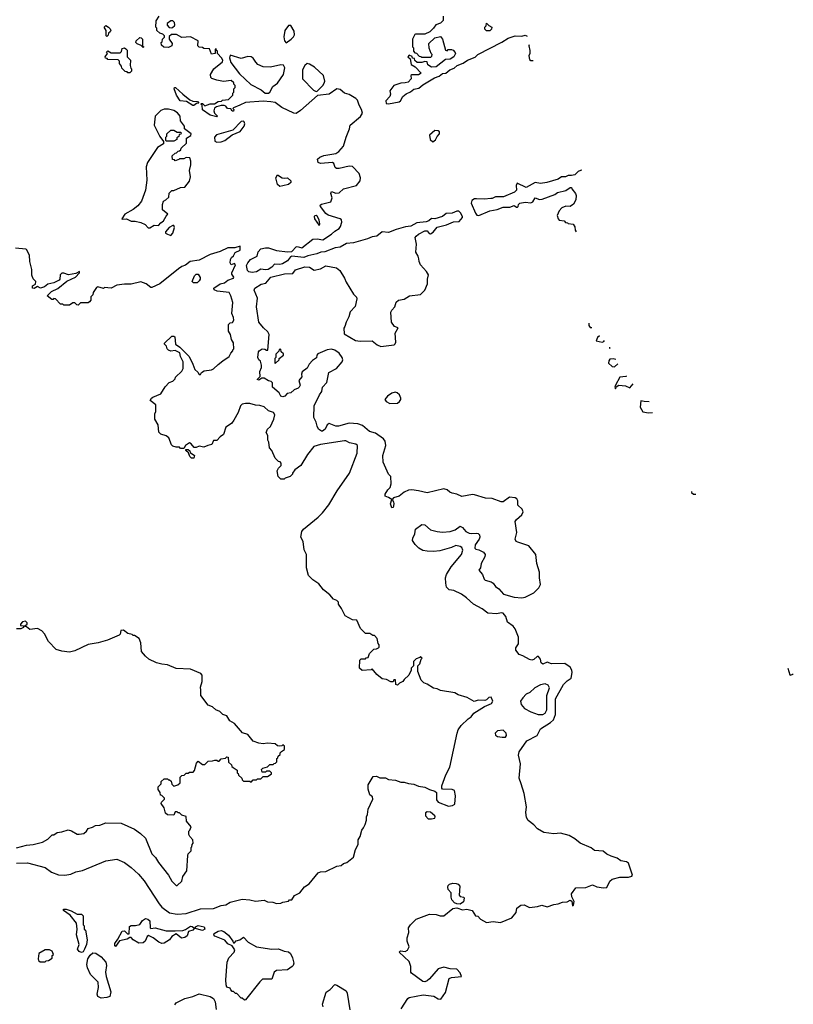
# Model space of a CAD drawing. Extents: x 1861455 to 2058065, y 200073 to 437907.
# Tile 554 of 574: x 2029603 to 2036630, y 376443 to 385382. Entities that reach past the tile are written whole.
import ezdxf

# ---------------------------------------------------------------- set-up
doc = ezdxf.new("R2010")
doc.units = 0

msp = doc.modelspace()

# ---------------------------------------------------------------- linework, layer by layer
at = {"layer": '0CON05XD'}
for points in [[(2031603.9, 384606.1), (2031545, 384580), (2031540, 384575), (2031547.5, 384565), (2031545, 384550), (2031535, 384550), (2031522.5, 384572.5), (2031492.5, 384575), (2031476, 384596), (2031462.3, 384602.3), (2031435, 384604), (2031390, 384590), (2031372, 384578), (2031366.2, 384555), (2031373.8, 384533.8), (2031400, 384505), (2031395, 384500), (2031335, 384513.8), (2031265, 384563.3), (2031260, 384605), (2031250, 384615), (2031255, 384620), (2031265, 384620), (2031285, 384600), (2031335, 384617.5), (2031371.7, 384618.3), (2031405, 384637.5), (2031437, 384643), (2031445, 384650), (2031501.7, 384658.3), (2031540, 384695), (2031540, 384715), (2031550, 384725), (2031550, 384755), (2031560, 384765), (2031560, 384785), (2031550, 384795), (2031548.3, 384808.3), (2031525, 384830), (2031455, 384820), (2031393, 384833), (2031348.3, 384848.3), (2031338.3, 384858.3), (2031336.7, 384885), (2031366.7, 384935), (2031445, 385000), (2031447.5, 385015), (2031437.5, 385035), (2031400, 385075), (2031400, 385095), (2031391.7, 385101.7), (2031388.3, 385118.3), (2031380, 385115), (2031380, 385075), (2031345, 385070), (2031328.3, 385118.3), (2031275, 385120), (2031265, 385130), (2031233, 385133), (2031222.5, 385145), (2031225, 385190), (2031155, 385227.5), (2031075, 385220), (2031027, 385247), (2030983, 385247), (2030961.7, 385228.3), (2030960, 385205), (2030990, 385165), (2030987, 385143), (2030955, 385130), (2030913, 385133), (2030891.7, 385151.7), (2030890, 385175), (2030898.3, 385181.7), (2030900, 385205), (2030918.3, 385221.7), (2030920, 385235), (2030905, 385250), (2030875, 385260), (2030850, 385285), (2030850, 385305), (2030840, 385315), (2030841.7, 385371.7), (2030870, 385415)], [(2030985, 385307.5), (2030995, 385312.5), (2031010, 385325), (2031012.5, 385335), (2031010, 385355), (2030995, 385370), (2030975, 385370), (2030941.7, 385348.3), (2030941.7, 385331.7), (2030961.7, 385311.7), (2030985, 385307.5)], [(2033450, 385415), (2033450, 385375), (2033425, 385350), (2033383.6, 385336.4), (2033362.5, 385305), (2033328.3, 385271.7), (2033285, 385250), (2033265, 385250)], [(2033875, 385280), (2033845, 385280), (2033830, 385295), (2033830, 385315), (2033840, 385325), (2033845, 385350), (2033865, 385330), (2033892.5, 385315), (2033890, 385295), (2033875, 385280)], [(2030395, 385230), (2030390, 385235), (2030390, 385285), (2030370, 385315), (2030385, 385330), (2030410, 385315), (2030425, 385300), (2030430, 385285), (2030425, 385270), (2030411.7, 385258.3), (2030408.3, 385241.7), (2030395, 385230)], [(2032025, 385172.5), (2032070, 385205), (2032090, 385225), (2032100, 385245), (2032097, 385277), (2032065, 385330), (2032045, 385330), (2032013.3, 385285), (2032003.3, 385225), (2032008.3, 385188.3), (2032025, 385172.5)], [(2030725, 385130), (2030708.3, 385148.3), (2030671.7, 385161.7), (2030660, 385175), (2030661.7, 385188.3), (2030695, 385220), (2030708.3, 385218.3), (2030720, 385205), (2030720, 385140), (2030730, 385135), (2030725, 385130)], [(2033265, 385250), (2033198.3, 385251.7), (2033191.7, 385248.3), (2033172.5, 385205), (2033172.5, 385135), (2033180, 385125), (2033180, 385095), (2033191.7, 385081.7), (2033208.3, 385078.3), (2033231.7, 385051.7), (2033248.3, 385048.3), (2033255, 385040), (2033338.3, 385041.7), (2033348.3, 385051.7), (2033350, 385065), (2033340, 385075), (2033323, 385123), (2033320, 385165), (2033375, 385217.5), (2033425, 385230), (2033442.5, 385205), (2033470, 385105), (2033485, 385100), (2033495, 385110), (2033525, 385110), (2033540, 385105), (2033560, 385085), (2033562.5, 385075), (2033547.5, 385045), (2033515, 385023.5), (2033471.2, 385018.8), (2033385, 384953.8), (2033345, 384950), (2033311.7, 384971.7), (2033305, 385000), (2033285, 385002.5), (2033255, 384992.5), (2033213, 384993), (2033191.7, 385011.7), (2033188.3, 385028.3), (2033171.7, 385031.7), (2033168.3, 385048.3), (2033141.7, 385058.3), (2033130, 385045), (2033150, 385025), (2033160, 384975), (2033195, 384952.5), (2033250, 384895), (2033225, 384881.2), (2033165, 384882.5), (2033157.5, 384875), (2033160, 384845), (2033131.2, 384815), (2033105, 384807.1), (2033065, 384805.8), (2033003.3, 384785), (2032966.7, 384735), (2032972.5, 384705), (2032967, 384683), (2032930, 384645), (2032931.7, 384621.7), (2032955, 384617.5), (2033050, 384635), (2033063.6, 384646.4), (2033084.3, 384685), (2033115, 384709.1), (2033153.7, 384726.3), (2033185, 384750), (2033230.5, 384759.5), (2033265, 384790.8), (2033370, 384855), (2033412.3, 384867.7), (2033445, 384892), (2033475, 384897.1), (2033511.2, 384925), (2033549.4, 384940.6), (2033576.2, 384965), (2033632.5, 384987.5), (2033670, 385015), (2033739.2, 385040.8), (2033765, 385066), (2033982.9, 385177.1), (2034040, 385215), (2034105, 385236.2), (2034165, 385232.5), (2034195, 385240), (2034211.7, 385231.6)], [(2030605, 384900), (2030585, 384900), (2030578.3, 384908.3), (2030561.7, 384911.7), (2030531.7, 384941.7), (2030528.3, 384958.3), (2030510, 384985), (2030510, 385005), (2030498.3, 385018.3), (2030405, 385020), (2030398.3, 385028.3), (2030381.7, 385031.7), (2030380, 385045), (2030400, 385075), (2030391.7, 385088.3), (2030405, 385100), (2030435, 385080), (2030515, 385080), (2030528.3, 385091.7), (2030535, 385120), (2030555, 385127.5), (2030568.3, 385118.3), (2030580, 385105), (2030580, 385045), (2030610, 385015), (2030607.5, 384965), (2030612.5, 384942.5), (2030620, 384935), (2030620, 384915), (2030605, 384900)], [(2034232.5, 385153.9), (2034226.7, 385145), (2034237, 385103), (2034237.5, 385075), (2034227.5, 385055), (2034235, 385020), (2034245, 385012.5), (2034267.3, 385010.4)], [(2031865, 384713.3), (2031876.1, 384723.9), (2031902.5, 384775), (2031945, 384806.7), (2032000, 384885), (2032012.5, 384945), (2031999.3, 384969.3), (2031975, 384973.3), (2031880.4, 384949.5), (2031815, 384952.9), (2031767.5, 384975), (2031747.5, 384995), (2031725, 385032.5), (2031705, 385043.3), (2031675, 385046.2), (2031615, 385028.8), (2031515, 385060), (2031510, 385035), (2031521.7, 384991.7), (2031600.4, 384890.5), (2031704.2, 384794.2), (2031796.1, 384746.1), (2031833.9, 384713.9), (2031865, 384713.3)], [(2032295, 384730), (2032305, 384732.5), (2032357.5, 384785), (2032370, 384805), (2032376.2, 384825), (2032364.1, 384874.1), (2032280.4, 384950.5), (2032235, 384978.8), (2032215, 384982.5), (2032192.5, 384965), (2032173.6, 384926.4), (2032173.8, 384845), (2032272.3, 384742.3), (2032295, 384730)], [(2031185, 384603.3), (2031175, 384603.3), (2031118, 384638), (2031061.2, 384645), (2031027.5, 384695), (2031007.5, 384755), (2031010, 384765), (2031020, 384765), (2031084.1, 384704.1), (2031150, 384655), (2031175, 384642.5), (2031218.3, 384638.3), (2031230, 384625), (2031210, 384620), (2031185, 384603.3)], [(2034905, 377501.2), (2034937.7, 377502.3), (2034965, 377561.2), (2034985, 377580), (2035055, 377597.5), (2035133.6, 377596.4), (2035163, 377607), (2035170, 377615), (2035134.1, 377724.1), (2035115.8, 377735.8), (2035065, 377746.2), (2035029.6, 377769.5), (2034975, 377786.7), (2034936.1, 377806.1), (2034903.5, 377833.5), (2034825, 377840), (2034795, 377864.2), (2034694.6, 377904.6), (2034645, 377946), (2034595.5, 377975.6), (2034515, 377995.7), (2034455, 377992), (2034365, 378003.1), (2034307.4, 378037.4), (2034275, 378073.3), (2034222.3, 378112.3), (2034207.7, 378137.7), (2034200, 378185), (2034207.5, 378235), (2034185.5, 378355.5), (2034158.6, 378445), (2034140, 378495), (2034152, 378625), (2034135.7, 378705), (2034140, 378735), (2034211.2, 378835), (2034305, 378883.1), (2034332.9, 378945), (2034425, 379002.2), (2034453.2, 379026.8), (2034470.4, 379075), (2034471.1, 379215), (2034543.5, 379345), (2034575, 379380.8), (2034612, 379405), (2034621.9, 379455), (2034620, 379475), (2034604.5, 379504.5), (2034555, 379538.1), (2034435, 379532.5), (2034395, 379548.8), (2034355, 379530.8), (2034341.5, 379541.5), (2034334.5, 379575), (2034315, 379600.5), (2034305, 379601.5), (2034275, 379573.3), (2034255, 379568), (2034235, 379572.5), (2034175, 379605.8), (2034139.7, 379619.7), (2034108.8, 379658.8), (2034109.7, 379680.3), (2034133.1, 379715), (2034135.6, 379775), (2034105, 379852.5), (2034086.7, 379875), (2034035, 379913.3), (2034018, 379965), (2033995, 379992.5), (2033976.1, 379996.1), (2033937, 379987), (2033856.7, 379995), (2033804.2, 380034.2), (2033725, 380076.7), (2033663.3, 380133.3), (2033616.8, 380166.7), (2033548.3, 380198.3), (2033505, 380207.1), (2033480.7, 380230.7), (2033472.9, 380265), (2033472.5, 380315), (2033480.8, 380345), (2033522.5, 380415), (2033616.2, 380525), (2033629.2, 380565), (2033620, 380590), (2033605, 380600), (2033565, 380607.1), (2033525, 380588.6), (2033420, 380560), (2033362.8, 380552.8), (2033305, 380556.7), (2033265, 380563.1), (2033230, 380585), (2033196.6, 380616.6), (2033170.9, 380655), (2033173.1, 380675), (2033192.1, 380715), (2033198.1, 380755), (2033255, 380798), (2033285, 380796.2), (2033335, 380750), (2033394.1, 380734.1), (2033445, 380729.2), (2033515, 380736), (2033559.6, 380750.5), (2033605, 380782.5), (2033625, 380771.2), (2033655, 380735.8), (2033685, 380721.4), (2033705, 380715.7), (2033751.2, 380721.2), (2033767.7, 380717.7), (2033781.2, 380705), (2033784, 380685), (2033777.5, 380665), (2033742, 380615), (2033738, 380585), (2033747.5, 380575), (2033775, 380569.2), (2033816.9, 380546.9), (2033830.5, 380525), (2033828.8, 380505), (2033794.7, 380445), (2033789.5, 380405), (2033774.3, 380385), (2033808.2, 380345), (2033822.2, 380302.2), (2033832.6, 380292.6), (2033885, 380277.5), (2033905, 380265.5), (2033926.2, 380236.2), (2033956.2, 380215), (2033997.5, 380165), (2034095, 380138), (2034165, 380132.5), (2034195, 380139.2), (2034275, 380178), (2034320, 380225), (2034334.2, 380255), (2034325.5, 380315), (2034325.8, 380365), (2034301.2, 380445), (2034292, 380525), (2034226.7, 380605), (2034127.3, 380637.3), (2034113.8, 380645), (2034104, 380665), (2034118.8, 380725), (2034104, 380826), (2034116.7, 380845), (2034165, 380887.1), (2034177.9, 380915), (2034168.9, 380938.9), (2034127.5, 380975), (2034127.1, 381015), (2034120.5, 381030.5), (2034105, 381040.6), (2034052.3, 381047.7), (2033996.1, 381003.9), (2033976.1, 381003.9), (2033895, 381034), (2033835, 381039.2), (2033735, 381069.2), (2033715, 381072), (2033618.3, 381051.7), (2033574.1, 381074.1), (2033532.5, 381082.5), (2033511.2, 381091.2), (2033485, 381113.8), (2033455, 381121.2), (2033305, 381086.7), (2033225.9, 381105.9), (2033165, 381113.8), (2033135, 381110), (2033096.8, 381093.2), (2033051.2, 381055), (2032998, 381042), (2032987.5, 381025), (2033000, 381005), (2033002.5, 380985), (2032995, 380953.3), (2032985, 380951.2), (2032971.1, 380985), (2032982.5, 381025), (2032955, 381044), (2032922.5, 381055), (2032922.5, 381075), (2032948.8, 381115), (2032970, 381135), (2032978.9, 381168.9), (2032973.3, 381235), (2032955, 381256.7), (2032906.2, 381365), (2032901.2, 381425), (2032928, 381515), (2032923.9, 381553.9), (2032907.7, 381577.7), (2032835, 381627.5), (2032781.7, 381641.7), (2032717, 381697), (2032675, 381712.5), (2032595, 381717.5), (2032498.3, 381691.7), (2032475, 381691.2), (2032413.9, 381716.1), (2032395.9, 381704.1), (2032378, 381665), (2032355, 381647.5), (2032345, 381647.5), (2032316.2, 381665), (2032307, 381693), (2032297.7, 381727.7), (2032275, 381770), (2032278.6, 381875), (2032325.8, 381975), (2032347.5, 382005), (2032353.9, 382046.1), (2032392.6, 382087.4), (2032412.7, 382177.3), (2032482.5, 382215), (2032533.6, 382276.4), (2032538.8, 382295), (2032533.8, 382315), (2032505, 382353.3), (2032465, 382381.2), (2032435, 382390), (2032395, 382384), (2032312.5, 382347.5), (2032303.3, 382335), (2032298.8, 382311.2), (2032262.3, 382287.7), (2032232.5, 382255), (2032215, 382217.5), (2032170, 382185), (2032162.5, 382165), (2032165, 382140), (2032140, 382105), (2032150, 382065), (2032143.3, 382045), (2032132.5, 382035), (2032097.5, 382022.5), (2032067.5, 381995), (2032031.7, 381988.3), (2032012.5, 381965), (2031995, 381957.5), (2031975, 381962.5), (2031960, 381995), (2031900, 382045), (2031900, 382085), (2031888.3, 382098.3), (2031865, 382102.5), (2031825, 382127.5), (2031802.5, 382127.5), (2031775, 382110), (2031760, 382115), (2031787.5, 382142.5), (2031783.6, 382186.4), (2031800, 382225), (2031800, 382245), (2031791.7, 382281.7), (2031775, 382292.5), (2031766.2, 382315), (2031773.3, 382365), (2031777.5, 382375), (2031805, 382392.5), (2031831.7, 382391.7), (2031845, 382380), (2031858.3, 382381.7), (2031870, 382525), (2031857.7, 382547.7), (2031816.7, 382585), (2031776, 382635), (2031753.1, 382775), (2031762.5, 382855), (2031732.5, 382925), (2031740, 382945), (2031798.3, 382981.7), (2031838.9, 382991.1), (2031885, 383045.5), (2032010, 383075), (2032085, 383077.5), (2032110, 383110), (2032195, 383136.9), (2032235, 383134.2), (2032277, 383107), (2032335, 383121.1), (2032385, 383148), (2032479.7, 383129.7), (2032512, 383105), (2032554.2, 383034.2), (2032567.9, 382997.9), (2032635, 382888.8), (2032662.3, 382862.3), (2032666.1, 382846.1), (2032651.7, 382778.3), (2032605, 382730), (2032592.5, 382685), (2032567.5, 382635), (2032557.5, 382595), (2032548.3, 382581.7), (2032550.7, 382530.7), (2032655, 382469.2), (2032695, 382462.9), (2032805, 382465.8), (2032849.6, 382429.5), (2032885, 382413.8), (2033005, 382431.2), (2033015, 382437.5), (2033020, 382455), (2033014, 382535), (2033042.5, 382585), (2033007.7, 382597.7), (2032980, 382635), (2032973.3, 382725), (2032982.5, 382745), (2033010, 382775), (2033021.7, 382818.3), (2033045, 382836.7), (2033095, 382843.3), (2033145, 382876.2), (2033245, 382887.5), (2033282.5, 382925), (2033307.5, 382985), (2033307.5, 383025), (2033316.4, 383066.4), (2033300, 383095), (2033245, 383156.7), (2033232, 383185), (2033229.3, 383210.7), (2033223.9, 383233.9), (2033201.7, 383271.7), (2033209.2, 383345), (2033196.1, 383403.9), (2033203.8, 383415), (2033225, 383435.7), (2033285, 383465.4), (2033305, 383465.7), (2033322.1, 383442.1), (2033335, 383438.9), (2033358.1, 383451.9), (2033395, 383499.2), (2033480.7, 383519.3), (2033545, 383546.6), (2033595, 383550), (2033624.5, 383585), (2033625.6, 383595), (2033607.8, 383627.8), (2033592.1, 383642.1), (2033575, 383643.1), (2033532.5, 383625), (2033478.6, 383621.5), (2033445, 383594.7), (2033375, 383574.7), (2033345, 383575.6), (2033319.4, 383555), (2033295, 383546.8), (2033212.1, 383537.9), (2033155, 383506.7), (2033108.9, 383501.1), (2033022, 383478), (2032955, 383450), (2032895, 383455.6), (2032847.1, 383415), (2032805, 383411.8), (2032763.5, 383393.5), (2032635, 383354.7), (2032571.1, 383348.9), (2032515, 383315.6), (2032468.4, 383311.6), (2032375, 383274.7), (2032339.2, 383270.8), (2032303.3, 383255), (2032221.7, 383238.3), (2032185, 383222.5), (2032075, 383236), (2032062.2, 383227.8), (2032035, 383191.2), (2031990, 383165), (2031965, 383159.5), (2031916.8, 383163.2), (2031894, 383135), (2031861.2, 383115), (2031835, 383110), (2031795, 383115.7), (2031755, 383092.1), (2031715, 383087.5), (2031685, 383091.2), (2031672.5, 383105), (2031665, 383150), (2031675, 383173.3), (2031701.2, 383205), (2031760, 383235), (2031769.2, 383275), (2031795, 383301.2), (2031835, 383311.4), (2031865, 383310), (2031936.9, 383286.9), (2032035, 383274), (2032074.2, 383275.8), (2032115, 383318.8), (2032125, 383321.2), (2032165, 383310), (2032265, 383388.1), (2032305, 383393.1), (2032356.5, 383383.5), (2032435.8, 383434.2), (2032465, 383462), (2032506.2, 383485), (2032518.8, 383505), (2032528.8, 383545), (2032526.7, 383565), (2032514.1, 383574.1), (2032405, 383605.8), (2032385, 383622.9), (2032336, 383685), (2032332.3, 383697.7), (2032345, 383707.5), (2032431.1, 383728.9), (2032440.6, 383765), (2032430.8, 383805), (2032435, 383823.3), (2032475, 383805.6), (2032505, 383809.2), (2032545, 383846.7), (2032663.6, 383876.4), (2032695, 383920), (2032700, 383945), (2032686.7, 383985), (2032625, 384050), (2032595, 384051.2), (2032505, 384030), (2032480.7, 384030.7), (2032469.3, 384039.3), (2032456.7, 384075), (2032444.2, 384084.2), (2032335, 384075.7), (2032315, 384084.2), (2032308, 384115), (2032330, 384135), (2032365, 384150), (2032473.6, 384166.4), (2032502.5, 384185), (2032545, 384232.5), (2032568.8, 384315), (2032600.6, 384389.4), (2032605.7, 384425), (2032698.7, 384501.3), (2032716.1, 384533.9), (2032708.8, 384565), (2032686.7, 384605), (2032671.7, 384651.7), (2032657, 384667), (2032595, 384702), (2032554.3, 384714.3), (2032515, 384748.8), (2032485, 384753.3), (2032414.1, 384705.9), (2032307.3, 384692.7), (2032155, 384556), (2032115, 384529.2), (2032095, 384532), (2031985, 384584), (2031925, 384630), (2031886.1, 384636.1), (2031815, 384642), (2031655, 384630), (2031603.9, 384606.1)], [(2030785, 383491.2), (2030824.4, 383515.6), (2030865.4, 383514.6), (2030885, 383538.6), (2030910.8, 383555), (2030932.9, 383597.1), (2030950, 383615), (2030900, 383655), (2030900, 383705), (2030910, 383735), (2030930, 383745), (2030958.3, 383771.7), (2030961.7, 383808.3), (2030985, 383830), (2031005, 383830), (2031065, 383857.5), (2031105, 383860), (2031146.7, 383915), (2031153.8, 383955), (2031146.1, 384013.9), (2031156.7, 384065), (2031156.7, 384096.7), (2031148.3, 384128.3), (2031115, 384130), (2031095, 384120), (2031055, 384120), (2031048.3, 384111.7), (2031015, 384100), (2031008.3, 384108.3), (2030991.7, 384111.7), (2030990, 384145), (2031015, 384170), (2031028.3, 384171.7), (2031041.7, 384188.3), (2031055, 384190), (2031068.3, 384201.7), (2031070, 384215), (2031118.3, 384261.7), (2031120, 384305), (2031158.3, 384331.7), (2031160, 384345), (2031101.7, 384391.7), (2031100, 384415), (2031063.6, 384463.6), (2031060, 384505), (2031036.7, 384535), (2031005, 384558), (2030955, 384570.6), (2030915, 384570.6), (2030885, 384558.6), (2030834.4, 384505), (2030825.8, 384425), (2030875, 384320), (2030910, 384275), (2030910, 384255), (2030855, 384220), (2030765, 384086.7), (2030751.9, 384045), (2030758.8, 383925), (2030746.7, 383835), (2030711.2, 383735), (2030677.9, 383692.1), (2030635, 383658), (2030560, 383615), (2030530, 383575), (2030535, 383570), (2030575, 383573.3), (2030615, 383553.3), (2030653.6, 383553.6), (2030705, 383541.2), (2030743.6, 383523.6), (2030771.7, 383491.7), (2030785, 383491.2)], [(2031395, 384270), (2031435, 384273.3), (2031467.5, 384285), (2031535, 384337.5), (2031605, 384366.7), (2031643.3, 384415), (2031650, 384435), (2031642.5, 384455), (2031635, 384460), (2031615, 384456.2), (2031540.7, 384379.3), (2031392.5, 384335), (2031372.5, 384315), (2031375, 384280), (2031395, 384270)], [(2031005, 384280), (2030935, 384280), (2030930, 384285), (2030930, 384315), (2030940, 384325), (2030940, 384345), (2030975, 384380), (2031005, 384380), (2031035, 384360), (2031065, 384360), (2031070, 384355), (2031068.3, 384341.7), (2031051.7, 384338.3), (2031048.3, 384321.7), (2031031.7, 384308.3), (2031030, 384295), (2031005, 384280)], [(2033355, 384274.2), (2033380, 384290), (2033395, 384320), (2033416.7, 384345), (2033417.5, 384365), (2033405, 384373.3), (2033374.1, 384375.9), (2033325.8, 384334.2), (2033330.6, 384295), (2033355, 384274.2)], [(2034708.7, 384014.8), (2034696.7, 384013.3), (2034675, 384002.5), (2034645, 383973.8), (2034615, 383965.8), (2034585, 383968), (2034560, 383955), (2034525, 383956.2), (2034495, 383934.5), (2034392.5, 383902.5), (2034335, 383895.8), (2034285, 383904.3), (2034205, 383857.5), (2034123, 383897), (2034113.8, 383875), (2034115.8, 383835), (2034098.8, 383815), (2033997.5, 383775), (2033925.5, 383774.5), (2033895, 383758), (2033882, 383758), (2033825, 383753.1), (2033753.4, 383756.6), (2033735, 383754.2), (2033709.6, 383740.5), (2033705.8, 383715), (2033742.5, 383625), (2033755.7, 383605.7), (2033775, 383603.3), (2033873.8, 383645), (2033941.2, 383658.8), (2033995, 383679.1), (2034055, 383680), (2034095, 383696), (2034115, 383680), (2034125, 383680), (2034131.2, 383685), (2034133.3, 383705), (2034145, 383715.6), (2034195.6, 383725.6), (2034245, 383718), (2034265, 383728.8), (2034284.7, 383765.3), (2034325, 383750), (2034348, 383752), (2034463.9, 383796.1), (2034488.3, 383811.7), (2034565, 383830), (2034605, 383857.5), (2034615, 383857.5), (2034617.5, 383845), (2034650.8, 383805), (2034659.2, 383785), (2034654.1, 383745.9), (2034634.2, 383705.8), (2034605, 383686.2), (2034565, 383688.8), (2034527.5, 383675), (2034503.3, 383645), (2034486.7, 383605), (2034493.3, 383575), (2034505, 383562.5), (2034550, 383555), (2034561.7, 383541.7), (2034578.3, 383538.3), (2034585, 383530), (2034630, 383525), (2034645, 383500), (2034650.3, 383470.3), (2034656.7, 383456)], [(2031965, 383867.1), (2031944.5, 383884.5), (2031930, 383945), (2031945, 383973.8), (2031986.9, 383946.9), (2032005, 383942.5), (2032035, 383947.1), (2032065, 383918), (2032065.4, 383905), (2032045, 383886.2), (2031995, 383873.1), (2031965, 383867.1)], [(2032325, 383512.5), (2032330, 383525), (2032324.2, 383565), (2032305, 383597.1), (2032295, 383604.4), (2032285, 383601.9), (2032279.5, 383595), (2032280, 383575), (2032325, 383512.5)], [(2030975, 383423.3), (2030993.3, 383445), (2031010, 383495), (2031005, 383512.5), (2030995, 383513.3), (2030961.2, 383495), (2030926.7, 383455), (2030927.5, 383445), (2030945, 383433.3), (2030975, 383423.3)], [(2033615, 378973.3), (2033677.5, 379035), (2033705, 379052.5), (2033727.5, 379085), (2033825, 379146.7), (2033890, 379175), (2033902.5, 379195), (2033885, 379230), (2033865, 379227.5), (2033845, 379207.5), (2033829.3, 379200.7), (2033767, 379203), (2033730.7, 379190.7), (2033667.7, 379227.7), (2033585, 379253.3), (2033555, 379270), (2033425, 379292.5), (2033395, 379307.5), (2033363, 379313), (2033305, 379350), (2033275, 379360), (2033250, 379385), (2033220, 379465), (2033220, 379515), (2033237, 379533), (2033250, 379575), (2033260, 379585), (2033245, 379600), (2033238.3, 379591.7), (2033205, 379580), (2033180, 379555), (2033180, 379515), (2033160, 379495), (2033160, 379475), (2033139.3, 379430.7), (2033097, 379393), (2033085, 379372.5), (2033053, 379357), (2033035, 379340), (2033020, 379345), (2033018.3, 379388.3), (2033001.7, 379388.3), (2032995, 379370), (2032975, 379370), (2032935, 379392.5), (2032895, 379397.5), (2032847, 379437), (2032805, 379490), (2032795, 379480), (2032713, 379473), (2032690, 379495), (2032691.7, 379568.3), (2032705, 379580), (2032745, 379580), (2032751.7, 379588.3), (2032768.3, 379591.7), (2032781.7, 379628.3), (2032821.7, 379668.3), (2032845, 379670), (2032861.7, 379678.3), (2032867.5, 379685), (2032867.5, 379705), (2032858.3, 379718.3), (2032850, 379765), (2032825, 379790), (2032811.7, 379791.7), (2032785, 379810), (2032745, 379810), (2032700, 379855), (2032665, 379930), (2032625, 379932.5), (2032560.7, 379970.7), (2032527, 380037), (2032500, 380075), (2032500, 380095), (2032485, 380110), (2032455, 380120), (2032419.3, 380159.3), (2032362.5, 380205), (2032319.3, 380259.3), (2032267.5, 380295), (2032227.5, 380335), (2032210, 380405), (2032207.5, 380525), (2032188.3, 380568.3), (2032177.5, 380645), (2032157.5, 380685), (2032167.5, 380735), (2032182.3, 380757.7), (2032315.7, 380864.3), (2032355, 380903.3), (2032412.3, 380977.7), (2032485.9, 381104.1), (2032600, 381265), (2032670, 381445), (2032672.5, 381515), (2032657.1, 381527.1), (2032599.1, 381539.1), (2032565, 381559.2), (2032555, 381559.2), (2032335, 381525.8), (2032275, 381507.5), (2032216.4, 381433.6), (2032157.5, 381335), (2032103.6, 381296.4), (2032080, 381265), (2032080, 381255), (2032060, 381235), (2032015, 381220), (2032005, 381210), (2031975, 381210), (2031950, 381235), (2031942.5, 381285), (2031955, 381310), (2031980, 381335), (2031980, 381355), (2031968.3, 381368.3), (2031955, 381370), (2031925, 381400), (2031895, 381470), (2031872.5, 381495), (2031867.5, 381545), (2031857.5, 381565), (2031856.4, 381606.4), (2031843.3, 381635), (2031853.3, 381665), (2031880.7, 381689.3), (2031912.5, 381755), (2031922.5, 381795), (2031910, 381815), (2031865, 381830), (2031825, 381866.7), (2031785, 381880), (2031745, 381882.5), (2031695, 381897.5), (2031655, 381897.5), (2031625, 381890), (2031610, 381875), (2031587.5, 381815), (2031550, 381745), (2031527.5, 381715), (2031477, 381683), (2031453.6, 381616.4), (2031426, 381594), (2031395, 381560), (2031365, 381560), (2031350, 381525), (2031313, 381517), (2031275, 381500), (2031235, 381510), (2031205, 381497.5), (2031188.3, 381498.3), (2031161.7, 381531.7), (2031145, 381538.8), (2031110, 381515), (2031095, 381490), (2031065, 381490), (2031055, 381500), (2031025, 381500), (2030995, 381510), (2030983, 381523), (2030957.5, 381585), (2030935, 381602.5), (2030885, 381617.5), (2030868.3, 381638.3), (2030862.5, 381705), (2030830, 381755), (2030830, 381805), (2030840, 381825), (2030840, 381885), (2030790, 381925), (2030800, 381945), (2030813.9, 381956.1), (2030886.4, 381983.6), (2030925, 382050), (2030961.7, 382088.3), (2030995, 382100), (2031015, 382120), (2031020, 382135), (2031075, 382190), (2031087.5, 382215), (2031087.5, 382275), (2031063, 382323), (2031058.3, 382358.3), (2031015, 382377.5), (2030975, 382372.5), (2030955, 382380), (2030943, 382393), (2030938.3, 382418.3), (2030920, 382435), (2030920, 382445), (2030985, 382510), (2031005, 382510), (2031011.7, 382501.7), (2031020, 382435), (2031058.3, 382408.3), (2031142.5, 382325), (2031176.7, 382255), (2031193.3, 382205), (2031221.2, 382181.2), (2031235, 382160), (2031245, 382160), (2031255, 382180), (2031280, 382195), (2031345, 382203.3), (2031365, 382212.5), (2031405, 382252.5), (2031450, 382285), (2031506.4, 382323.6), (2031520, 382355), (2031540, 382375), (2031540, 382385), (2031550, 382395), (2031547, 382447), (2031528.3, 382478.3), (2031517.5, 382525), (2031500, 382555), (2031500, 382615), (2031515, 382630), (2031536.4, 382633.6), (2031547.5, 382655), (2031547, 382677), (2031530, 382715), (2031540, 382815), (2031522.5, 382875), (2031505.7, 382905.7), (2031397.7, 382917.7), (2031370.7, 382930.7), (2031366.7, 382945), (2031425, 382984.3), (2031465, 382991.8), (2031495, 383017.3), (2031545.5, 383035), (2031550, 383045), (2031530.9, 383070.9), (2031529.1, 383085), (2031564.6, 383155), (2031555, 383168.2), (2031525, 383156), (2031516.7, 383175), (2031518.9, 383205), (2031527.4, 383222.6), (2031545, 383236.7), (2031560.9, 383269.1), (2031605, 383290), (2031607.5, 383325), (2031558.8, 383311.2), (2031495, 383312), (2031425, 383276.2), (2031335, 383250), (2031235, 383197.1), (2031152.5, 383185), (2031108.3, 383151.7), (2031075, 383140), (2031045, 383120), (2030875, 382982.5), (2030805, 382950), (2030795, 382950), (2030752.5, 382985), (2030705, 383002), (2030615, 382980), (2030555, 382981.2), (2030487, 382973), (2030433, 382943), (2030375, 382950), (2030365, 382940), (2030313, 382957), (2030300.7, 382949.3), (2030270, 382905), (2030267, 382883), (2030250, 382865), (2030250, 382835), (2030238.3, 382821.7), (2030225, 382810), (2030155, 382810), (2030135, 382790), (2030121.7, 382791.7), (2030105, 382810), (2030085, 382810), (2030055, 382790), (2030005, 382790), (2029995, 382800), (2029975, 382800), (2029928.3, 382848.3), (2029915, 382850), (2029908.3, 382841.7), (2029895, 382840), (2029852.5, 382875), (2029894, 382915), (2029948.7, 382941.3), (2030032.7, 383007.3), (2030110, 383045), (2030147.5, 383085), (2030147, 383097), (2030113.3, 383076.7), (2030045.5, 383064.5), (2030005, 383080.3), (2029985, 383080.4), (2029971.5, 383065), (2029968, 383025), (2029961.9, 383018.1), (2029915, 382992.9), (2029858.9, 382981.1), (2029828.8, 382955), (2029793.8, 382943.8), (2029765, 382960), (2029735, 382940), (2029720, 382945), (2029720, 382965), (2029748.3, 382981.7), (2029750, 383005), (2029725, 383030), (2029713.6, 383063.6), (2029713.6, 383113.6), (2029697, 383187), (2029691.4, 383245), (2029666.7, 383295), (2029658.6, 383298.6), (2029565, 383306.6)], [(2031215, 382992.5), (2031183, 382993), (2031170, 383005), (2031190, 383055), (2031205, 383070), (2031225, 383070), (2031241.7, 383041.7), (2031242.5, 383025), (2031235, 383010), (2031215, 382992.5)], [(2034772.6, 382625.3), (2034774.2, 382604.2), (2034785, 382587.5), (2034799.8, 382587.1)], [(2034870.8, 382510.5), (2034852.5, 382495), (2034840, 382465), (2034895, 382453.3), (2034909.3, 382460.7), (2034914.9, 382469.7)], [(2034961.8, 382408), (2034960, 382400), (2034966.6, 382398.3)], [(2031925, 382260), (2031960, 382295), (2031960, 382305), (2032000, 382335), (2031998.3, 382348.3), (2031980, 382365), (2031975, 382390), (2031961.7, 382388.3), (2031958.3, 382371.7), (2031930, 382345), (2031930, 382315), (2031920, 382305), (2031920, 382265), (2031925, 382260)], [(2035017.5, 382296.6), (2034995, 382303.3), (2034965, 382298.8), (2034953.8, 382285), (2034953, 382263), (2034985, 382231.9), (2035005, 382231.4), (2035037.8, 382255.9)], [(2035115, 382144.8), (2035107.9, 382142.1), (2035055, 382135.6), (2035014, 382065), (2035010, 382045), (2035015, 382030), (2035020.4, 382049.5), (2035045, 382064.3), (2035105, 382056.2), (2035145, 382040), (2035176.3, 382077)], [(2032965, 381896.7), (2033035, 381900), (2033053.3, 381915), (2033066.7, 381935), (2033066.7, 381945), (2033053.3, 381975), (2033033.6, 381993.6), (2033015, 382000), (2032985, 381992.5), (2032945, 381962.5), (2032920, 381935), (2032932.5, 381915), (2032965, 381896.7)], [(2035322.1, 381913.9), (2035275, 381914), (2035245, 381920), (2035238.6, 381865), (2035265, 381822.5), (2035315, 381812.5), (2035350.4, 381816.2)], [(2031185, 381400), (2031165, 381400), (2031150, 381415), (2031138.3, 381448.3), (2031111.7, 381471.7), (2031111.7, 381478.3), (2031135, 381480), (2031148.3, 381468.3), (2031151.7, 381451.7), (2031190, 381425), (2031185, 381400)], [(2035705.3, 381097.5), (2035705, 381090), (2035725, 381073.3), (2035744.7, 381074.6)], [(2029575, 377864.2), (2029665, 377888), (2029725, 377893.8), (2029810, 377915), (2029858.3, 377941.7), (2029898.3, 377981.7), (2029915, 377982.5), (2029945, 378002.5), (2029985, 378007.5), (2030045, 378027.5), (2030075, 378017.5), (2030125, 377987.5), (2030145, 377987.5), (2030187, 377993), (2030210, 378015), (2030225, 378040), (2030265, 378050), (2030293, 378067), (2030331.7, 378068.3), (2030385, 378090), (2030525, 378087.5), (2030645, 378032.5), (2030700, 377995), (2030745, 377950), (2030805, 377810), (2030836.4, 377776.4), (2030865, 377730), (2030956.7, 377616.7), (2030985, 377560), (2031025, 377520), (2031035, 377520), (2031075, 377560), (2031086.7, 377603.3), (2031122.5, 377655), (2031130, 377795), (2031135, 377810), (2031160, 377835), (2031160, 377865), (2031168.3, 377871.7), (2031170, 377895), (2031180, 377905), (2031177.5, 377935), (2031150, 377965), (2031140, 377985), (2031140, 378015), (2031150, 378025), (2031160, 378055), (2031120, 378105), (2031116.7, 378146.7), (2031075, 378160), (2031055, 378180), (2031041.7, 378181.7), (2031035, 378190), (2031015, 378190), (2031005, 378160), (2030945, 378162.5), (2030927, 378177), (2030917, 378227), (2030890, 378265), (2030891.7, 378278.3), (2030920, 378305), (2030920, 378315), (2030895, 378340), (2030881.7, 378341.7), (2030880, 378365), (2030861.7, 378391.7), (2030861.7, 378418.3), (2030890, 378445), (2030890, 378465), (2030915, 378490), (2030945, 378490), (2030955, 378480), (2030965, 378480), (2030978.3, 378468.3), (2030985, 378440), (2031005, 378422.5), (2031040, 378435), (2031060, 378455), (2031060, 378505), (2031075, 378520), (2031098.3, 378521.7), (2031115, 378540), (2031135, 378540), (2031145, 378550), (2031178.3, 378551.7), (2031190, 378565), (2031208.3, 378631.7), (2031225, 378650), (2031265, 378620), (2031285, 378620), (2031315, 378650), (2031355, 378652.5), (2031375, 378660), (2031395, 378660), (2031405, 378650), (2031415, 378650), (2031435, 378670), (2031471.7, 378678.3), (2031485, 378690), (2031497, 378687), (2031501.7, 378641.7), (2031528.3, 378618.3), (2031531.7, 378601.7), (2031541.7, 378591.7), (2031578.3, 378568.3), (2031580, 378545), (2031588.3, 378538.3), (2031591.7, 378521.7), (2031620, 378495), (2031625, 378480), (2031635, 378470), (2031695, 378470), (2031705, 378460), (2031725, 378480), (2031755, 378480), (2031765, 378490), (2031795, 378490), (2031815, 378510), (2031855, 378510), (2031880, 378525), (2031890, 378535), (2031890, 378545), (2031875, 378560), (2031845, 378560), (2031835, 378550), (2031805, 378550), (2031800, 378575), (2031813, 378587), (2031855, 378600), (2031875, 378620), (2031905, 378620), (2031915, 378630), (2031928.3, 378631.7), (2031940, 378645), (2031940, 378675), (2031948.3, 378681.7), (2031950, 378695), (2031968.3, 378711.7), (2031970, 378725), (2031981.7, 378738.3), (2032010, 378755), (2032010, 378785), (2031995, 378800), (2031985, 378790), (2031965, 378787.5), (2031945, 378790), (2031925, 378807.5), (2031855, 378812.5), (2031815, 378807.5), (2031775, 378812.5), (2031725, 378832.5), (2031675, 378892.5), (2031627, 378907), (2031555, 378992.5), (2031512.5, 379015), (2031485, 379062.5), (2031447.5, 379075), (2031420.7, 379100.7), (2031385, 379117.5), (2031355, 379142.5), (2031315, 379157.5), (2031250, 379245), (2031247.5, 379295), (2031247, 379323), (2031262.5, 379375), (2031261.7, 379431.7), (2031250, 379445), (2031155, 379486.7), (2031025, 379492), (2030945, 379526.2), (2030895, 379530), (2030845, 379543.8), (2030777.5, 379575), (2030745, 379602.5), (2030710, 379645), (2030702.5, 379725), (2030690, 379765), (2030645, 379790), (2030635, 379790), (2030625, 379800), (2030585, 379810), (2030545, 379840), (2030523.6, 379836.4), (2030517, 379803), (2030507, 379793), (2030401.7, 379748.3), (2030315, 379724.2), (2030225, 379708), (2030105, 379651.2), (2030055, 379640), (2029985, 379647.5), (2029933.9, 379663.9), (2029865, 379737.5), (2029828.8, 379805), (2029804.1, 379834.1), (2029765, 379853.3), (2029697, 379847), (2029665, 379870), (2029651.7, 379871.7), (2029651.7, 379878.3), (2029670, 379895), (2029670, 379905), (2029655, 379920), (2029630, 379915), (2029610, 379895), (2029611.7, 379881.7), (2029638.3, 379878.3), (2029637, 379863), (2029615, 379852.5), (2029575, 379852.5)], [(2036582, 379495.9), (2036597.5, 379435), (2036605, 379431.2), (2036625, 379438.8), (2036630.5, 379443.3)], [(2034355, 379072.5), (2034377.5, 379085), (2034392.9, 379115), (2034390.6, 379245), (2034416, 379315), (2034405, 379340), (2034375, 379353.3), (2034335, 379343.3), (2034282.5, 379315), (2034236.1, 379273.9), (2034205, 379257.5), (2034173.6, 379226.4), (2034152.5, 379195), (2034157.5, 379165), (2034189.3, 379129.3), (2034245, 379098.8), (2034314.3, 379074.3), (2034355, 379072.5)], [(2029575, 377724.2), (2029675, 377726), (2029835.9, 377685.9), (2029892.5, 377642.5), (2029955, 377618.8), (2030013.9, 377613.9), (2030067, 377623), (2030113, 377647), (2030175, 377658.1), (2030385, 377745.8), (2030485, 377760), (2030555, 377731.2), (2030615, 377686), (2030683.2, 377623.2), (2030733.2, 377563.2), (2030869.2, 377355), (2030895, 377324.2), (2030964.5, 377274.5), (2031035, 377260), (2031115, 377267.1), (2031245, 377310.8), (2031365, 377312), (2031435, 377338.8), (2031475, 377346.7), (2031515, 377370), (2031625, 377398.8), (2031695, 377392.5), (2031745, 377380), (2031823, 377387), (2031853.6, 377373.6), (2031901.7, 377371.7), (2031935, 377357.5), (2031975, 377360), (2031995, 377370), (2032045, 377380), (2032055, 377390), (2032075, 377390), (2032100.7, 377429.3), (2032147.5, 377455), (2032190.7, 377509.3), (2032233, 377537), (2032315, 377636.7), (2032335, 377646.2), (2032385, 377647.5), (2032483, 377697), (2032525, 377702.5), (2032545, 377720), (2032575, 377730), (2032635, 377780), (2032653, 377847), (2032677.5, 377895), (2032677.5, 377935), (2032697.5, 377965), (2032710, 378025), (2032726.7, 378045), (2032742.5, 378075), (2032752.5, 378115), (2032752.5, 378145), (2032763, 378167), (2032767.5, 378215), (2032812.5, 378305), (2032807.5, 378325), (2032782.5, 378345), (2032770, 378395), (2032767.5, 378435), (2032815, 378510), (2032845, 378513.3), (2032875, 378497.5), (2032925, 378497.5), (2032953.6, 378483.6), (2033016.4, 378476.4), (2033065, 378460), (2033095, 378460), (2033135, 378446.7), (2033185, 378440), (2033225, 378423.3), (2033285, 378413.3), (2033325, 378392.5), (2033375, 378377.5), (2033390, 378365), (2033388.3, 378298.3), (2033405, 378277.5), (2033497, 378243), (2033535, 378247.5), (2033555, 378260), (2033563.3, 378335), (2033553, 378383), (2033533, 378393), (2033445, 378397.5), (2033437.5, 378405), (2033436.7, 378425), (2033473.8, 378525), (2033512, 378595), (2033576.2, 378905), (2033586.7, 378935), (2033615, 378973.3)], [(2033985, 378867.1), (2034015, 378868.6), (2034025, 378882.5), (2034023.6, 378905), (2033995, 378930.3), (2033945, 378926.3), (2033920.9, 378905), (2033926.8, 378886.8), (2033945, 378875.5), (2033985, 378867.1)], [(2033345, 378126.7), (2033375, 378134.2), (2033378, 378145), (2033372.9, 378155), (2033335, 378188.5), (2033305, 378189.6), (2033288.6, 378181.4), (2033288.8, 378155), (2033315, 378127.5), (2033345, 378126.7)], [(2033069.5, 376400.5), (2033130, 376495), (2033142.5, 376505), (2033268.9, 376528.9), (2033365, 376517.1), (2033405, 376491.6), (2033429.3, 376490.7), (2033470, 376550), (2033504.3, 376675.7), (2033525, 376687.1), (2033615.9, 376694.1), (2033605, 376728.6), (2033575, 376760.8), (2033515, 376766), (2033455, 376780), (2033405, 376763.8), (2033327, 376673), (2033305, 376656.2), (2033285, 376646.2), (2033265, 376650), (2033163.3, 376725), (2033156.7, 376735), (2033156.2, 376785), (2033142.3, 376832.3), (2033050, 376915), (2033063, 376927), (2033105, 376922.5), (2033127.5, 376935), (2033142.5, 376965), (2033122.5, 377015), (2033123.3, 377045), (2033138.8, 377095), (2033133.9, 377136.1), (2033153.3, 377165), (2033204.1, 377215.9), (2033325, 377262.5), (2033385, 377258.8), (2033422.5, 377247.5), (2033455, 377246.7), (2033538.8, 377311.2), (2033575, 377318), (2033625, 377301.1), (2033665, 377306.4), (2033712.5, 377295), (2033745, 377246.7), (2033765, 377242.5), (2033790, 377215), (2033845, 377185.6), (2033905, 377194.4), (2033970, 377185), (2034075, 377228), (2034114, 377275), (2034120, 377315), (2034155, 377343.8), (2034185, 377346.2), (2034235, 377322.9), (2034308.3, 377331.7), (2034345, 377342.5), (2034395, 377327.5), (2034455, 377349.4), (2034495, 377354.4), (2034535, 377371.4), (2034575, 377372), (2034605, 377388.8), (2034618, 377378), (2034625, 377337.5), (2034635, 377342.5), (2034641.2, 377375), (2034620, 377420), (2034616.9, 377445), (2034655, 377500), (2034747.1, 377502.9), (2034805, 377526.7), (2034845, 377510), (2034905, 377501.2)], [(2033605, 377351.4), (2033575, 377354), (2033553.3, 377363.3), (2033530.2, 377390.2), (2033522.7, 377415), (2033521.4, 377455), (2033496.2, 377485), (2033491.2, 377505), (2033495, 377522.5), (2033507.5, 377535), (2033538.8, 377541.2), (2033568.7, 377538.7), (2033585, 377534.2), (2033602.5, 377515), (2033594.5, 377435), (2033605, 377421.9), (2033636.9, 377416.9), (2033641.9, 377405), (2033635.3, 377374.7), (2033605, 377351.4)], [(2030165, 376912.5), (2030143.6, 376923.6), (2030130, 376945), (2030142.5, 376985), (2030120, 377075), (2030126.7, 377125), (2030118.8, 377178.8), (2030061.7, 377251.7), (2030000, 377295), (2030003, 377307), (2030025, 377306.7), (2030071.7, 377291.7), (2030125, 377260), (2030165, 377260), (2030180, 377245), (2030180, 377165), (2030190, 377155), (2030190, 377125), (2030200, 377115), (2030217.7, 377027.7), (2030210, 376985), (2030192.5, 376945), (2030179.3, 376920.7), (2030165, 376912.5)], [(2030475, 376967.5), (2030467.5, 376975), (2030466.7, 376995), (2030496.1, 377033.9), (2030535, 377107.5), (2030555, 377110), (2030581.7, 377081.7), (2030598.3, 377081.7), (2030601.7, 377148.3), (2030615, 377157.5), (2030655, 377157.5), (2030693.6, 377166.4), (2030720, 377205), (2030745, 377222.5), (2030766.1, 377216.1), (2030785, 377200), (2030788.3, 377138.3), (2030795, 377130), (2030835, 377136.7), (2030935, 377111.2), (2031015, 377110), (2031085, 377113.3), (2031108.3, 377121.7), (2031155, 377153.8), (2031170.7, 377150.7), (2031190, 377135), (2031175, 377117.5), (2031136.2, 377103.8), (2031123.8, 377065), (2031105, 377048.8), (2031074.1, 377044.1), (2031025, 377082.5), (2030985, 377057.5), (2030965, 377027.5), (2030915, 376996.7), (2030895, 376996.2), (2030867.3, 377007.3), (2030815.7, 377045.7), (2030775, 377066.7), (2030760.8, 377059.2), (2030743.8, 377015), (2030725, 377000), (2030685, 376996.7), (2030635, 377027.5), (2030615, 377050), (2030605, 377050), (2030580, 377035), (2030511.2, 377018.8), (2030475, 376967.5)], [(2031265, 377114.2), (2031208.3, 377128.3), (2031201.7, 377131.7), (2031200, 377145), (2031225, 377158.8), (2031278.8, 377145), (2031286, 377125), (2031265, 377114.2)], [(2031645, 376480), (2031625, 376500), (2031615, 376500), (2031575, 376540), (2031565, 376540), (2031545, 376560), (2031535, 376560), (2031520, 376575), (2031515, 376590), (2031485, 376600), (2031478.3, 376618.3), (2031476.2, 376665), (2031488.8, 376825), (2031504.3, 376865.7), (2031552.5, 376915), (2031557, 376937), (2031533, 376973), (2031495, 376993.3), (2031465.8, 377025.8), (2031375, 377062.5), (2031366.2, 377075), (2031368.8, 377085), (2031405, 377108), (2031435, 377114), (2031456.7, 377105), (2031499.6, 377069.5), (2031540, 377015), (2031545, 377000), (2031555, 377000), (2031571.2, 377018.8), (2031602.7, 377027.3), (2031635, 377053.3), (2031677.7, 377007.7), (2031755, 376963.8), (2031895, 376944.2), (2031955, 376948), (2032005.5, 376925.5), (2032045, 376918.7), (2032064.6, 376905), (2032082.7, 376865), (2032092.5, 376815), (2032088.8, 376795), (2032078.8, 376785), (2032035, 376756), (2031935, 376748.8), (2031916.2, 376735), (2031895, 376670), (2031808.3, 376671.7), (2031783.3, 376646.7), (2031655, 376482.5), (2031645, 376480)], [(2029788.3, 376828.3), (2029835, 376830), (2029843, 376837), (2029865, 376840), (2029898.3, 376861.7), (2029900, 376885), (2029910, 376895), (2029900, 376925), (2029875, 376937.5), (2029835, 376937.5), (2029777, 376903), (2029770, 376855), (2029775, 376840), (2029788.3, 376828.3)], [(2030345, 376498.6), (2030314.2, 376515), (2030306.2, 376535), (2030318.8, 376595), (2030316.7, 376645), (2030246.7, 376715), (2030220, 376775), (2030212.5, 376805), (2030223, 376857), (2030245, 376890), (2030268.3, 376911.7), (2030295.8, 376905.8), (2030342.5, 376875), (2030386.2, 376825), (2030392, 376795), (2030384, 376735), (2030388, 376695), (2030430, 376555), (2030422.5, 376515), (2030395, 376504), (2030345, 376498.6)], [(2032360.7, 376420.7), (2032353.3, 376445), (2032387.7, 376552.3), (2032425, 376578.8), (2032465, 376623.3), (2032485, 376616.7), (2032567.5, 376565), (2032576.7, 376545), (2032603, 376393)], [(2031011.4, 376438.6), (2031023.9, 376456.1), (2031105, 376496.7), (2031175, 376513.3), (2031235, 376536.7), (2031335, 376513.8), (2031363.3, 376495), (2031380, 376465), (2031387, 376397)]]:
    msp.add_lwpolyline(points, dxfattribs=at)

doc.saveas('drawing.dxf')
